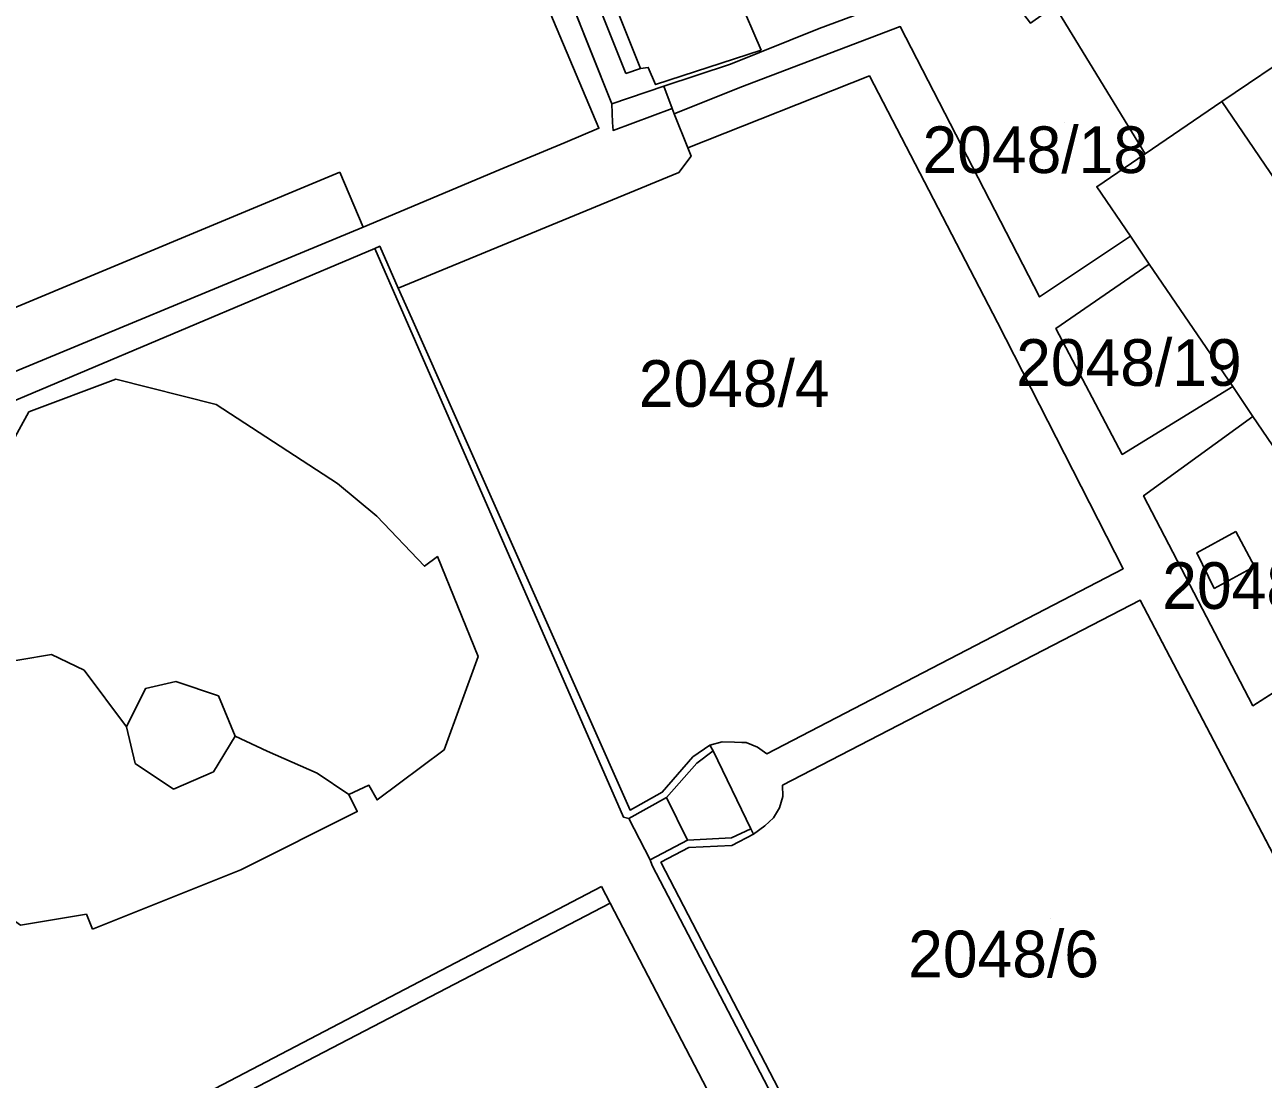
# Model space of a CAD drawing. Extents: x -263423 to -261326, y -1240067 to -1237864.
# Drawn here: x -262535.9 to -262482.8, y -1239171.6 to -1239126.5 of the extents above; entities that cross this region are included whole.
import ezdxf

# ---------------------------------------------------------------- set-up
doc = ezdxf.new("R2010")
doc.units = 0
for name, color, linetype in [('body_kn', 7, 'Continuous'), ('kladpar_druhypozemkov', 7, 'Continuous'), ('kladpar_hranice', 7, 'Continuous'), ('kladpar_parcelnecisla', 7, 'Continuous'), ('kladpar_plochy', 7, 'Continuous'), ('zappar_hrandruhpozemk', 7, 'Continuous')]:
    doc.layers.add(name, color=color, linetype=linetype)

msp = doc.modelspace()

# ---------------------------------------------------------------- linework, layer by layer
at = {"layer": 'body_kn'}
for p, q in [((-262501.81, -1239126.61), (-262501.81, -1239126.61)), ((-262498.34, -1239126.53), (-262498.34, -1239126.53)), ((-262504.3, -1239127.54), (-262504.3, -1239127.54)), ((-262510.1, -1239128.55), (-262510.1, -1239128.55)), ((-262509.48, -1239128.33), (-262509.48, -1239128.33)), ((-262509.48, -1239128.33), (-262509.48, -1239128.33)), ((-262509.14, -1239128.28), (-262509.14, -1239128.28)), ((-262505.61, -1239128.15), (-262505.61, -1239128.15)), ((-262508.83, -1239129.02), (-262508.83, -1239129.02)), ((-262508.48, -1239129.08), (-262508.48, -1239129.08)), ((-262499.66, -1239128.65), (-262499.66, -1239128.65)), ((-262505.21, -1239129.15), (-262505.21, -1239129.15)), ((-262510.7, -1239129.85), (-262510.7, -1239129.85)), ((-262510.7, -1239129.85), (-262510.7, -1239129.85)), ((-262508.12, -1239130.04), (-262508.12, -1239130.04)), ((-262508.12, -1239130.04), (-262508.12, -1239130.04)), ((-262484.56, -1239129.75), (-262484.56, -1239129.75)), ((-262484.56, -1239129.75), (-262484.56, -1239129.75)), ((-262510.67, -1239130.64), (-262510.67, -1239130.64)), ((-262508.03, -1239130.27), (-262508.03, -1239130.27)), ((-262511.26, -1239130.89), (-262511.26, -1239130.89)), ((-262510.65, -1239130.98), (-262510.65, -1239130.98)), ((-262512.71, -1239131.5), (-262512.71, -1239131.5)), ((-262507.45, -1239131.73), (-262507.45, -1239131.73)), ((-262507.31, -1239132.09), (-262507.31, -1239132.09)), ((-262487.84, -1239131.98), (-262487.84, -1239131.98)), ((-262522.36, -1239132.77), (-262522.36, -1239132.77)), ((-262515.49, -1239132.66), (-262515.49, -1239132.66)), ((-262507.83, -1239132.78), (-262507.83, -1239132.78)), ((-262489.92, -1239133.4), (-262489.92, -1239133.4)), ((-262521.37, -1239135.13), (-262521.37, -1239135.13)), ((-262520.65, -1239135.95), (-262520.65, -1239135.95)), ((-262488.47, -1239135.52), (-262488.47, -1239135.52)), ((-262520.87, -1239136.05), (-262520.87, -1239136.05)), ((-262520.87, -1239136.05), (-262520.87, -1239136.05)), ((-262487.67, -1239136.71), (-262487.67, -1239136.71)), ((-262519.86, -1239137.74), (-262519.86, -1239137.74)), ((-262519.86, -1239137.74), (-262519.86, -1239137.74)), ((-262492.37, -1239138.12), (-262492.37, -1239138.12)), ((-262519.28, -1239139.04), (-262519.28, -1239139.04)), ((-262494.17, -1239139.21), (-262494.17, -1239139.21)), ((-262491.67, -1239139.47), (-262491.67, -1239139.47)), ((-262491.67, -1239139.47), (-262491.67, -1239139.47)), ((-262531.97, -1239141.65), (-262531.97, -1239141.65)), ((-262484.09, -1239141.96), (-262484.09, -1239141.96)), ((-262527.66, -1239142.73), (-262527.66, -1239142.73)), ((-262535.7, -1239143.04), (-262535.7, -1239143.04)), ((-262535.7, -1239143.04), (-262535.7, -1239143.04)), ((-262483.22, -1239143.24), (-262483.22, -1239143.24)), ((-262488.82, -1239144.87), (-262488.82, -1239144.87)), ((-262522.46, -1239146.12), (-262522.46, -1239146.12)), ((-262487.91, -1239146.64), (-262487.91, -1239146.64)), ((-262487.91, -1239146.64), (-262487.91, -1239146.64)), ((-262520.78, -1239147.51), (-262520.78, -1239147.51)), ((-262483.96, -1239148.18), (-262483.96, -1239148.18)), ((-262518.18, -1239149.25), (-262518.18, -1239149.25)), ((-262485.63, -1239149.09), (-262485.63, -1239149.09)), ((-262518.73, -1239149.66), (-262518.73, -1239149.66)), ((-262488.78, -1239149.77), (-262488.78, -1239149.77)), ((-262483.15, -1239149.68), (-262483.15, -1239149.68)), ((-262484.89, -1239150.61), (-262484.89, -1239150.61)), ((-262484.89, -1239150.61), (-262484.89, -1239150.61)), ((-262488.06, -1239151.11), (-262488.06, -1239151.11)), ((-262534.72, -1239153.45), (-262534.72, -1239153.45)), ((-262516.44, -1239153.53), (-262516.44, -1239153.53)), ((-262533.33, -1239154.12), (-262533.33, -1239154.12)), ((-262530.69, -1239154.9), (-262530.69, -1239154.9)), ((-262529.39, -1239154.6), (-262529.39, -1239154.6)), ((-262527.57, -1239155.22), (-262527.57, -1239155.22)), ((-262483.22, -1239155.64), (-262483.22, -1239155.64)), ((-262531.51, -1239156.55), (-262531.51, -1239156.55)), ((-262526.85, -1239156.95), (-262526.85, -1239156.95)), ((-262526.85, -1239156.95), (-262526.85, -1239156.95)), ((-262505.97, -1239157.19), (-262505.97, -1239157.19)), ((-262505.45, -1239157.2), (-262505.45, -1239157.2)), ((-262505.13, -1239157.22), (-262505.13, -1239157.22)), ((-262504.95, -1239157.22), (-262504.95, -1239157.22)), ((-262525.48, -1239157.59), (-262525.48, -1239157.59)), ((-262517.89, -1239157.53), (-262517.89, -1239157.53)), ((-262506.5, -1239157.33), (-262506.5, -1239157.33)), ((-262506.5, -1239157.33), (-262506.5, -1239157.33)), ((-262506.36, -1239157.57), (-262506.36, -1239157.57)), ((-262506.36, -1239157.57), (-262506.36, -1239157.57)), ((-262504.46, -1239157.41), (-262504.46, -1239157.41)), ((-262504.06, -1239157.7), (-262504.06, -1239157.7)), ((-262531.14, -1239158.12), (-262531.14, -1239158.12)), ((-262507.23, -1239157.83), (-262507.23, -1239157.83)), ((-262507.06, -1239158.1), (-262507.06, -1239158.1)), ((-262527.78, -1239158.47), (-262527.78, -1239158.47)), ((-262523.34, -1239158.53), (-262523.34, -1239158.53)), ((-262529.5, -1239159.21), (-262529.5, -1239159.21)), ((-262521.12, -1239159.05), (-262521.12, -1239159.05)), ((-262508.54, -1239159.35), (-262508.54, -1239159.35)), ((-262503.39, -1239159.05), (-262503.39, -1239159.05)), ((-262521.98, -1239159.44), (-262521.98, -1239159.44)), ((-262520.77, -1239159.68), (-262520.77, -1239159.68)), ((-262508.36, -1239159.57), (-262508.36, -1239159.57)), ((-262508.36, -1239159.57), (-262508.36, -1239159.57)), ((-262503.37, -1239159.53), (-262503.37, -1239159.53)), ((-262521.62, -1239160.18), (-262521.62, -1239160.18)), ((-262509.92, -1239160.11), (-262509.92, -1239160.11)), ((-262503.52, -1239160.02), (-262503.52, -1239160.02)), ((-262510.2, -1239160.42), (-262510.2, -1239160.42)), ((-262509.97, -1239160.47), (-262509.97, -1239160.47)), ((-262504.75, -1239160.92), (-262504.75, -1239160.92)), ((-262504.75, -1239160.92), (-262504.75, -1239160.92)), ((-262504.14, -1239160.79), (-262504.14, -1239160.79)), ((-262503.77, -1239160.45), (-262503.77, -1239160.45)), ((-262507.46, -1239161.4), (-262507.46, -1239161.4)), ((-262505.57, -1239161.3), (-262505.57, -1239161.3)), ((-262504.63, -1239161.15), (-262504.63, -1239161.15)), ((-262507.41, -1239161.71), (-262507.41, -1239161.71)), ((-262505.56, -1239161.63), (-262505.56, -1239161.63)), ((-262509.06, -1239162.25), (-262509.06, -1239162.25)), ((-262508.98, -1239162.49), (-262508.98, -1239162.49)), ((-262508.6, -1239162.35), (-262508.6, -1239162.35)), ((-262526.61, -1239162.68), (-262526.61, -1239162.68)), ((-262511.15, -1239163.39), (-262511.15, -1239163.39)), ((-262510.78, -1239164.1), (-262510.78, -1239164.1)), ((-262510.78, -1239164.1), (-262510.78, -1239164.1)), ((-262533.23, -1239164.58), (-262533.23, -1239164.58)), ((-262532.97, -1239165.22), (-262532.97, -1239165.22))]:
    msp.add_line(p, q, dxfattribs=at)
at = {"layer": 'kladpar_druhypozemkov'}
for p, q in [((-262491.31, -1239130.64), (-262491.31, -1239130.64)), ((-262488.06, -1239140.37), (-262488.06, -1239140.37)), ((-262504.16, -1239141.25), (-262504.16, -1239141.25)), ((-262491.91, -1239164.75), (-262491.91, -1239164.75))]:
    msp.add_line(p, q, dxfattribs=at)
at = {"layer": 'kladpar_hranice'}
for points in [[(-262527.23, -1239093.05), (-262511.26, -1239130.89), (-262512.71, -1239131.5), (-262515.49, -1239132.66), (-262521.37, -1239135.13), (-262539.23, -1239142.53), (-262548.18, -1239146.26), (-262548.11, -1239146.52), (-262551.4, -1239147.78), (-262551.51, -1239147.82), (-262554.37, -1239149.22), (-262554.67, -1239149.36), (-262555.65, -1239147.02), (-262570.64, -1239111.24), (-262568.87, -1239110.43), (-262566.76, -1239109.46), (-262571.09, -1239099.28), (-262559.21, -1239094.29)], [(-262520.87, -1239136.05), (-262538.19, -1239143.36), (-262540.6, -1239144.38), (-262544.01, -1239145.82), (-262547.76, -1239147.4), (-262548, -1239146.96), (-262548.11, -1239146.52), (-262548.18, -1239146.26), (-262539.23, -1239142.53), (-262521.37, -1239135.13), (-262515.49, -1239132.66), (-262512.71, -1239131.5), (-262511.26, -1239130.89), (-262527.23, -1239093.05)], [(-262479.78, -1239093.92), (-262490.39, -1239100.79), (-262495.42, -1239104.14), (-262494.93, -1239104.76), (-262501, -1239108.74), (-262502.17, -1239109.51), (-262503.34, -1239110.28), (-262500.08, -1239115.23), (-262494.6, -1239123.97), (-262499.61, -1239125.8), (-262501.81, -1239126.61), (-262505.61, -1239128.15), (-262508.48, -1239129.08), (-262508.12, -1239130.04), (-262510.65, -1239130.98), (-262510.67, -1239130.64), (-262510.7, -1239129.85), (-262525.22, -1239093.5)], [(-262525.22, -1239093.5), (-262510.7, -1239129.85), (-262510.67, -1239130.64), (-262510.65, -1239130.98), (-262508.12, -1239130.04), (-262508.03, -1239130.27), (-262507.45, -1239131.73), (-262507.31, -1239132.09), (-262507.83, -1239132.78), (-262519.86, -1239137.74), (-262520.65, -1239135.95), (-262520.87, -1239136.05)], [(-262460.89, -1239108.12), (-262482.41, -1239122.72), (-262479.86, -1239126.48), (-262481.17, -1239127.46), (-262484.56, -1239129.75), (-262487.84, -1239131.98), (-262491.72, -1239125.66), (-262490.44, -1239124.76), (-262488.94, -1239123.71), (-262483.99, -1239119.95), (-262461.19, -1239105.55), (-262458.2, -1239103.74), (-262458.8, -1239103.12), (-262459.74, -1239102.05), (-262466.53, -1239094.33)], [(-262508.12, -1239130.04), (-262508.48, -1239129.08), (-262505.61, -1239128.15), (-262501.81, -1239126.61), (-262499.61, -1239125.8), (-262494.6, -1239123.97), (-262492.76, -1239126.38), (-262492.21, -1239126), (-262491.72, -1239125.66), (-262487.84, -1239131.98), (-262489.92, -1239133.4), (-262488.47, -1239135.52), (-262492.37, -1239138.12), (-262498.34, -1239126.53), (-262505.21, -1239129.15), (-262508.03, -1239130.27), (-262508.12, -1239130.04)], [(-262477.43, -1239171.42), (-262488.06, -1239151.11), (-262503.39, -1239159.05), (-262503.37, -1239159.53), (-262503.52, -1239160.02), (-262503.77, -1239160.45), (-262504.14, -1239160.79), (-262504.63, -1239161.15), (-262504.75, -1239160.92), (-262506.36, -1239157.57), (-262506.5, -1239157.33), (-262505.97, -1239157.19), (-262505.45, -1239157.2), (-262505.13, -1239157.22), (-262504.95, -1239157.22), (-262504.46, -1239157.41), (-262504.06, -1239157.7), (-262488.78, -1239149.77), (-262494.17, -1239139.21), (-262499.66, -1239128.65), (-262507.45, -1239131.73), (-262508.03, -1239130.27), (-262505.21, -1239129.15), (-262498.34, -1239126.53), (-262492.37, -1239138.12), (-262488.47, -1239135.52), (-262487.67, -1239136.71), (-262491.67, -1239139.47), (-262488.82, -1239144.87), (-262484.09, -1239141.96), (-262483.22, -1239143.24), (-262487.91, -1239146.64), (-262483.22, -1239155.64), (-262477.34, -1239151.88)], [(-262477.34, -1239151.88), (-262483.22, -1239143.24), (-262484.09, -1239141.96), (-262487.67, -1239136.71), (-262488.47, -1239135.52), (-262489.92, -1239133.4), (-262487.84, -1239131.98), (-262484.56, -1239129.75), (-262481.17, -1239127.46)], [(-262506.5, -1239157.33), (-262507.23, -1239157.83), (-262508.54, -1239159.35), (-262509.92, -1239160.11), (-262519.28, -1239139.04), (-262519.86, -1239137.74), (-262507.83, -1239132.78), (-262507.31, -1239132.09), (-262507.45, -1239131.73), (-262499.66, -1239128.65), (-262494.17, -1239139.21), (-262488.78, -1239149.77), (-262504.06, -1239157.7), (-262504.46, -1239157.41), (-262504.95, -1239157.22), (-262505.13, -1239157.22), (-262505.45, -1239157.2), (-262505.97, -1239157.19), (-262506.5, -1239157.33)], [(-262538.19, -1239143.36), (-262520.87, -1239136.05), (-262520.65, -1239135.95), (-262519.86, -1239137.74)], [(-262491.67, -1239139.47), (-262487.67, -1239136.71), (-262484.09, -1239141.96), (-262488.82, -1239144.87), (-262491.67, -1239139.47)], [(-262519.86, -1239137.74), (-262519.28, -1239139.04), (-262509.92, -1239160.11), (-262508.54, -1239159.35), (-262507.23, -1239157.83), (-262506.5, -1239157.33), (-262506.36, -1239157.57), (-262504.75, -1239160.92), (-262504.63, -1239161.15), (-262505.56, -1239161.63), (-262507.41, -1239161.71), (-262508.6, -1239162.35), (-262497.51, -1239183.7)], [(-262487.91, -1239146.64), (-262483.22, -1239143.24), (-262477.34, -1239151.88), (-262483.22, -1239155.64), (-262487.91, -1239146.64)], [(-262494.65, -1239180.68), (-262495.47, -1239181.18), (-262496.21, -1239183.02), (-262497.51, -1239183.7), (-262508.6, -1239162.35), (-262507.41, -1239161.71), (-262505.56, -1239161.63), (-262504.63, -1239161.15), (-262504.14, -1239160.79), (-262503.77, -1239160.45), (-262503.52, -1239160.02), (-262503.37, -1239159.53), (-262503.39, -1239159.05), (-262488.06, -1239151.11), (-262477.43, -1239171.42), (-262491.9, -1239181.05), (-262492.44, -1239180.76), (-262493.07, -1239180.61), (-262493.58, -1239180.51), (-262494.1, -1239180.55), (-262494.65, -1239180.68)]]:
    msp.add_lwpolyline(points, dxfattribs=at)
at = {"layer": 'kladpar_plochy'}
for p, q in [((-262510.7, -1239129.85), (-262525.22, -1239093.5)), ((-262499.61, -1239125.8), (-262501.81, -1239126.61)), ((-262501.81, -1239126.61), (-262505.61, -1239128.15)), ((-262505.21, -1239129.15), (-262498.34, -1239126.53)), ((-262498.34, -1239126.53), (-262492.37, -1239138.12)), ((-262505.61, -1239128.15), (-262508.48, -1239129.08)), ((-262508.48, -1239129.08), (-262508.12, -1239130.04)), ((-262499.66, -1239128.65), (-262507.45, -1239131.73)), ((-262494.17, -1239139.21), (-262499.66, -1239128.65)), ((-262508.03, -1239130.27), (-262505.21, -1239129.15)), ((-262510.67, -1239130.64), (-262510.7, -1239129.85)), ((-262508.12, -1239130.04), (-262510.65, -1239130.98)), ((-262510.65, -1239130.98), (-262510.67, -1239130.64)), ((-262507.45, -1239131.73), (-262508.03, -1239130.27)), ((-262492.37, -1239138.12), (-262488.47, -1239135.52)), ((-262488.47, -1239135.52), (-262487.67, -1239136.71)), ((-262487.67, -1239136.71), (-262491.67, -1239139.47)), ((-262488.78, -1239149.77), (-262494.17, -1239139.21)), ((-262491.67, -1239139.47), (-262488.82, -1239144.87)), ((-262488.82, -1239144.87), (-262484.09, -1239141.96)), ((-262484.09, -1239141.96), (-262483.22, -1239143.24)), ((-262483.22, -1239143.24), (-262487.91, -1239146.64)), ((-262487.91, -1239146.64), (-262483.22, -1239155.64)), ((-262504.06, -1239157.7), (-262488.78, -1239149.77)), ((-262488.06, -1239151.11), (-262503.39, -1239159.05)), ((-262477.43, -1239171.42), (-262488.06, -1239151.11)), ((-262483.22, -1239155.64), (-262477.34, -1239151.88)), ((-262506.5, -1239157.33), (-262505.97, -1239157.19)), ((-262505.97, -1239157.19), (-262505.45, -1239157.2)), ((-262505.45, -1239157.2), (-262505.13, -1239157.22)), ((-262505.13, -1239157.22), (-262504.95, -1239157.22)), ((-262504.95, -1239157.22), (-262504.46, -1239157.41)), ((-262506.36, -1239157.57), (-262506.5, -1239157.33)), ((-262504.75, -1239160.92), (-262506.36, -1239157.57)), ((-262504.46, -1239157.41), (-262504.06, -1239157.7)), ((-262503.39, -1239159.05), (-262503.37, -1239159.53)), ((-262503.37, -1239159.53), (-262503.52, -1239160.02)), ((-262503.52, -1239160.02), (-262503.77, -1239160.45)), ((-262504.63, -1239161.15), (-262504.75, -1239160.92)), ((-262504.14, -1239160.79), (-262504.63, -1239161.15)), ((-262503.77, -1239160.45), (-262504.14, -1239160.79))]:
    msp.add_line(p, q, dxfattribs=at)
for points in [[(-262471.32, -1239088.91), (-262453.35, -1239106.81), (-262425.56, -1239134.5), (-262432.96, -1239141.92), (-262442.68, -1239149.56), (-262444.73, -1239152.14), (-262458.78, -1239157.53), (-262437.3, -1239142.94), (-262460.89, -1239108.12), (-262482.41, -1239122.72), (-262479.86, -1239126.48), (-262481.17, -1239127.46), (-262484.56, -1239129.75), (-262487.84, -1239131.98), (-262491.72, -1239125.66), (-262490.44, -1239124.76), (-262488.94, -1239123.71), (-262483.99, -1239119.95), (-262461.19, -1239105.55), (-262458.2, -1239103.74), (-262458.8, -1239103.12), (-262459.74, -1239102.05), (-262466.53, -1239094.33)], [(-262527.23, -1239093.05), (-262511.26, -1239130.89), (-262512.71, -1239131.5), (-262515.49, -1239132.66), (-262521.37, -1239135.13), (-262539.23, -1239142.53), (-262548.18, -1239146.26), (-262548.11, -1239146.52), (-262551.4, -1239147.78), (-262551.51, -1239147.82), (-262554.37, -1239149.22), (-262554.67, -1239149.36), (-262555.65, -1239147.02), (-262570.64, -1239111.24), (-262568.87, -1239110.43), (-262566.76, -1239109.46), (-262571.09, -1239099.28), (-262559.21, -1239094.29)], [(-262539.23, -1239142.53), (-262521.37, -1239135.13), (-262515.49, -1239132.66), (-262512.71, -1239131.5), (-262511.26, -1239130.89), (-262527.23, -1239093.05)], [(-262525.22, -1239093.5), (-262510.7, -1239129.85), (-262510.67, -1239130.64), (-262510.65, -1239130.98), (-262508.12, -1239130.04), (-262508.03, -1239130.27), (-262507.45, -1239131.73), (-262507.31, -1239132.09), (-262507.83, -1239132.78), (-262519.86, -1239137.74), (-262520.65, -1239135.95), (-262520.87, -1239136.05), (-262538.19, -1239143.36)], [(-262477.34, -1239151.88), (-262483.22, -1239143.24), (-262484.09, -1239141.96), (-262487.67, -1239136.71), (-262488.47, -1239135.52), (-262489.92, -1239133.4), (-262487.84, -1239131.98), (-262484.56, -1239129.75), (-262481.17, -1239127.46)], [(-262538.19, -1239143.36), (-262520.87, -1239136.05), (-262520.65, -1239135.95), (-262519.86, -1239137.74), (-262519.28, -1239139.04), (-262509.92, -1239160.11), (-262508.54, -1239159.35), (-262507.23, -1239157.83), (-262506.5, -1239157.33), (-262506.36, -1239157.57), (-262504.75, -1239160.92), (-262504.63, -1239161.15), (-262505.56, -1239161.63), (-262507.41, -1239161.71), (-262508.6, -1239162.35), (-262497.51, -1239183.7)]]:
    msp.add_lwpolyline(points, dxfattribs=at)
for points in [[(-262508.12, -1239130.04), (-262508.48, -1239129.08), (-262505.61, -1239128.15), (-262501.81, -1239126.61), (-262499.61, -1239125.8), (-262494.6, -1239123.97), (-262492.76, -1239126.38), (-262492.21, -1239126), (-262491.72, -1239125.66), (-262487.84, -1239131.98), (-262489.92, -1239133.4), (-262488.47, -1239135.52), (-262492.37, -1239138.12), (-262498.34, -1239126.53), (-262505.21, -1239129.15), (-262508.03, -1239130.27)], [(-262506.5, -1239157.33), (-262507.23, -1239157.83), (-262508.54, -1239159.35), (-262509.92, -1239160.11), (-262519.28, -1239139.04), (-262519.86, -1239137.74), (-262507.83, -1239132.78), (-262507.31, -1239132.09), (-262507.45, -1239131.73), (-262499.66, -1239128.65), (-262494.17, -1239139.21), (-262488.78, -1239149.77), (-262504.06, -1239157.7), (-262504.46, -1239157.41), (-262504.95, -1239157.22), (-262505.13, -1239157.22), (-262505.45, -1239157.2), (-262505.97, -1239157.19)], [(-262491.67, -1239139.47), (-262487.67, -1239136.71), (-262484.09, -1239141.96), (-262488.82, -1239144.87)], [(-262487.91, -1239146.64), (-262483.22, -1239143.24), (-262477.34, -1239151.88), (-262483.22, -1239155.64)], [(-262494.65, -1239180.68), (-262495.47, -1239181.18), (-262496.21, -1239183.02), (-262497.51, -1239183.7), (-262508.6, -1239162.35), (-262507.41, -1239161.71), (-262505.56, -1239161.63), (-262504.63, -1239161.15), (-262504.14, -1239160.79), (-262503.77, -1239160.45), (-262503.52, -1239160.02), (-262503.37, -1239159.53), (-262503.39, -1239159.05), (-262488.06, -1239151.11), (-262477.43, -1239171.42), (-262491.9, -1239181.05), (-262492.44, -1239180.76), (-262493.07, -1239180.61), (-262493.58, -1239180.51), (-262494.1, -1239180.55)]]:
    msp.add_lwpolyline(points, close=True, dxfattribs=at)
at = {"layer": 'zappar_hrandruhpozemk'}
for p, q in [((-262504.3, -1239127.54), (-262515.93, -1239100.72)), ((-262510.1, -1239128.55), (-262518.45, -1239107.74)), ((-262517.35, -1239108.47), (-262509.48, -1239128.33)), ((-262509.48, -1239128.33), (-262510.1, -1239128.55)), ((-262510.7, -1239129.85), (-262508.48, -1239129.08)), ((-262484.56, -1239129.75), (-262478.75, -1239138.28)), ((-262540.2, -1239140.2), (-262522.36, -1239132.77)), ((-262522.36, -1239132.77), (-262521.37, -1239135.13)), ((-262522.46, -1239146.12), (-262527.66, -1239142.73)), ((-262483.96, -1239148.18), (-262483.15, -1239149.68)), ((-262483.15, -1239149.68), (-262484.89, -1239150.61)), ((-262529.5, -1239159.21), (-262531.14, -1239158.12)), ((-262508.36, -1239159.57), (-262507.46, -1239161.4)), ((-262532.97, -1239165.22), (-262526.61, -1239162.68)), ((-262530.39, -1239173.44), (-262511.15, -1239163.39)), ((-262510.78, -1239164.1), (-262530.06, -1239174.13))]:
    msp.add_line(p, q, dxfattribs=at)
for points in [[(-262509.48, -1239128.33), (-262509.14, -1239128.28), (-262508.83, -1239129.02), (-262504.3, -1239127.54)], [(-262497.62, -1239184.09), (-262497.81, -1239183.87), (-262508.98, -1239162.49), (-262509.06, -1239162.25), (-262509.97, -1239160.47), (-262510.2, -1239160.42), (-262520.87, -1239136.05)], [(-262527.66, -1239142.73), (-262531.97, -1239141.65), (-262535.7, -1239143.04)], [(-262535.7, -1239143.04), (-262538.46, -1239148.06), (-262538.43, -1239151.64), (-262538.54, -1239154.5), (-262539.86, -1239157.8), (-262539.73, -1239162.46), (-262536.06, -1239165.04), (-262533.23, -1239164.58), (-262532.97, -1239165.22)], [(-262526.61, -1239162.68), (-262521.62, -1239160.18), (-262521.98, -1239159.44), (-262521.12, -1239159.05), (-262520.77, -1239159.68), (-262517.89, -1239157.53), (-262516.44, -1239153.53), (-262518.18, -1239149.25), (-262518.73, -1239149.66), (-262520.78, -1239147.51), (-262522.46, -1239146.12)], [(-262484.89, -1239150.61), (-262485.63, -1239149.09), (-262483.96, -1239148.18)], [(-262538.54, -1239154.5), (-262537.45, -1239153.9), (-262534.72, -1239153.45), (-262533.33, -1239154.12), (-262531.51, -1239156.55)], [(-262531.14, -1239158.12), (-262531.51, -1239156.55), (-262530.69, -1239154.9), (-262529.39, -1239154.6), (-262527.57, -1239155.22), (-262526.85, -1239156.95)], [(-262526.85, -1239156.95), (-262527.78, -1239158.47), (-262529.5, -1239159.21)], [(-262526.85, -1239156.95), (-262525.48, -1239157.59), (-262523.34, -1239158.53), (-262521.98, -1239159.44)], [(-262506.36, -1239157.57), (-262507.06, -1239158.1), (-262508.36, -1239159.57), (-262509.97, -1239160.47)], [(-262504.75, -1239160.92), (-262505.57, -1239161.3), (-262507.46, -1239161.4), (-262509.06, -1239162.25)], [(-262511.15, -1239163.39), (-262510.78, -1239164.1), (-262487.67, -1239208.47)]]:
    msp.add_lwpolyline(points, dxfattribs=at)

# ---------------------------------------------------------------- texts
at = {"layer": 'kladpar_parcelnecisla'}
for s, p in [('2048/18', (-262497.385, -1239132.81)), ('2048/19', (-262493.371, -1239141.93)), ('2048/4', (-262509.55, -1239142.83)), ('2048/20', (-262487.109, -1239151.49)), ('2048/6', (-262498, -1239167.28))]:
    msp.add_text(s, height=2, dxfattribs=at).set_placement(p)

doc.saveas('drawing.dxf')
